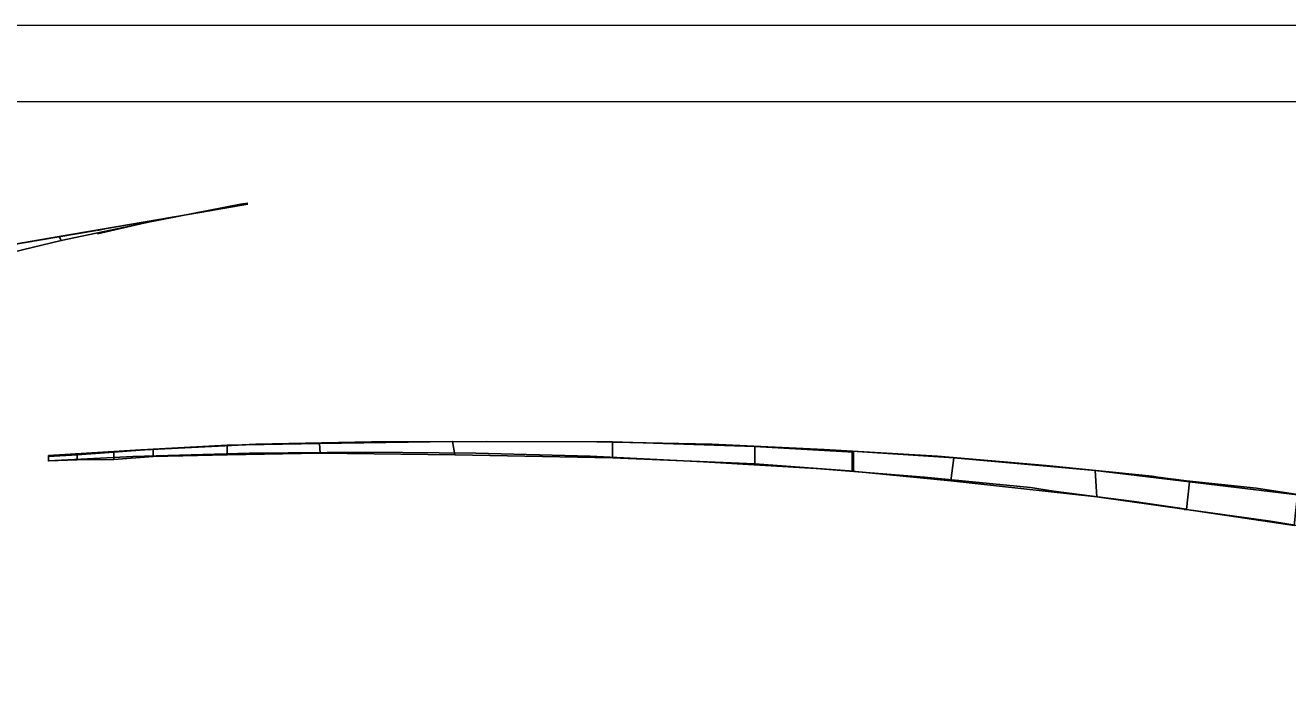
# Model space of a CAD drawing. Extents: x -662500 to -655523, y -1056000 to -1049993.
# Drawn here: x -657954.1 to -657860.3, y -1053870.2 to -1053821.7 of the extents above; entities that cross this region are included whole.
import ezdxf

# ---------------------------------------------------------------- set-up
doc = ezdxf.new("R2010")
doc.units = 0
doc.layers.add('Vrstva 9', color=7, linetype='Continuous')

msp = doc.modelspace()

# ---------------------------------------------------------------- linework, layer by layer
at = {"layer": 'Vrstva 9'}
for p, q in [((-657952.383, -1053853.698), (-657952.383, -1053854.117)), ((-657867.788, -1053855.595), (-657869.925, -1053855.328)), ((-657867.788, -1053857.728), (-657867.956, -1053857.728))]:
    msp.add_line(p, q, dxfattribs=at)
for points in [[(-657766.612, -1053821.726), (-657766.574, -1054239.142), (-658653.649, -1054239.222), (-658653.686, -1053821.806)], [(-657771.199, -1053827.394), (-657771.162, -1054234.555), (-658649.067, -1054234.634), (-658649.103, -1053827.473)], [(-657943.167, -1053835.985), (-657943.167, -1053835.985), (-657951.421, -1053837.738), (-657951.588, -1053837.433)], [(-657951.588, -1053837.433), (-657951.421, -1053837.738), (-657955.736, -1053838.767), (-657955.736, -1053838.157)], [(-657939.101, -1053852.935), (-657939.101, -1053853.658), (-657932.188, -1053853.543), (-657932.23, -1053852.82)], [(-657932.23, -1053852.82), (-657932.188, -1053853.543), (-657922.174, -1053853.657), (-657922.341, -1053852.666)], [(-657922.341, -1053852.666), (-657922.174, -1053853.657), (-657910.442, -1053853.884), (-657910.442, -1053852.703)], [(-657910.442, -1053852.703), (-657910.442, -1053853.884), (-657899.883, -1053854.34), (-657899.883, -1053853.045)], [(-657952.383, -1053853.774), (-657952.383, -1053854.117), (-657950.246, -1053854.04), (-657950.246, -1053853.659)], [(-657950.246, -1053853.659), (-657950.246, -1053854.04), (-657947.523, -1053854.002), (-657947.523, -1053853.469)], [(-657947.523, -1053853.469), (-657947.523, -1053854.002), (-657944.59, -1053853.773), (-657944.59, -1053853.24)], [(-657944.59, -1053853.24), (-657944.59, -1053853.773), (-657939.101, -1053853.658), (-657939.101, -1053852.935)], [(-657899.883, -1053853.045), (-657899.883, -1053854.34), (-657892.551, -1053854.873), (-657892.551, -1053853.464)], [(-657892.635, -1053854.873), (-657892.635, -1053853.388), (-657885.093, -1053853.882), (-657885.302, -1053855.596)], [(-657885.302, -1053855.596), (-657885.093, -1053853.882), (-657874.576, -1053854.833), (-657874.45, -1053856.776)], [(-657874.45, -1053856.776), (-657874.576, -1053854.833), (-657867.579, -1053855.671), (-657867.788, -1053857.728)], [(-657867.788, -1053857.728), (-657867.579, -1053855.671), (-657859.534, -1053856.622), (-657859.785, -1053858.908)]]:
    msp.add_lwpolyline(points, close=True, dxfattribs=at)
for points in [[(-657937.552, -1053834.956), (-657938.097, -1053835.032), (-657945.178, -1053836.404), (-657948.739, -1053837.242)], [(-657937.552, -1053835.032), (-657940.401, -1053835.527), (-657948.069, -1053836.823), (-657948.739, -1053836.976)], [(-657948.823, -1053836.976), (-657955.694, -1053838.157), (-657962.901, -1053839.719), (-657969.898, -1053841.244), (-657976.518, -1053842.844), (-657982.97, -1053844.483), (-657989.046, -1053846.235), (-657994.911, -1053848.026), (-657996.378, -1053848.483)], [(-657919.827, -1053852.666), (-657928.375, -1053852.705), (-657936.964, -1053852.858), (-657945.512, -1053853.278), (-657952.383, -1053853.698)], [(-657919.827, -1053852.666), (-657928.333, -1053852.705), (-657936.797, -1053852.858), (-657945.218, -1053853.278), (-657952.383, -1053853.774)], [(-657869.925, -1053855.328), (-657870.344, -1053855.252), (-657878.221, -1053854.453), (-657886.308, -1053853.768), (-657894.73, -1053853.273), (-657903.068, -1053852.855), (-657911.615, -1053852.704), (-657919.827, -1053852.666)], [(-657928.794, -1053853.467), (-657937.425, -1053853.544), (-657946.098, -1053853.773), (-657952.383, -1053854.117)], [(-657877.676, -1053856.357), (-657879.394, -1053856.091), (-657887.271, -1053855.33), (-657895.316, -1053854.683), (-657903.696, -1053854.188), (-657912.118, -1053853.77), (-657920.623, -1053853.542), (-657928.794, -1053853.467)], [(-657855.176, -1053857.269), (-657862.593, -1053856.127), (-657867.788, -1053855.595)], [(-657867.788, -1053857.689), (-657871.685, -1053857.118), (-657877.676, -1053856.357)], [(-657807.157, -1053887.052), (-657806.613, -1053885.871), (-657806.194, -1053883.814), (-657806.236, -1053881.681), (-657807.032, -1053879.434), (-657808.415, -1053877.415), (-657810.552, -1053875.244), (-657813.234, -1053873.187), (-657816.502, -1053871.245), (-657820.399, -1053869.341), (-657824.757, -1053867.437), (-657829.617, -1053865.723), (-657835.19, -1053864.086), (-657841.14, -1053862.486), (-657847.508, -1053861.154), (-657854.254, -1053859.783), (-657861.545, -1053858.603), (-657867.788, -1053857.728)]]:
    msp.add_lwpolyline(points, dxfattribs=at)

doc.saveas('drawing.dxf')
